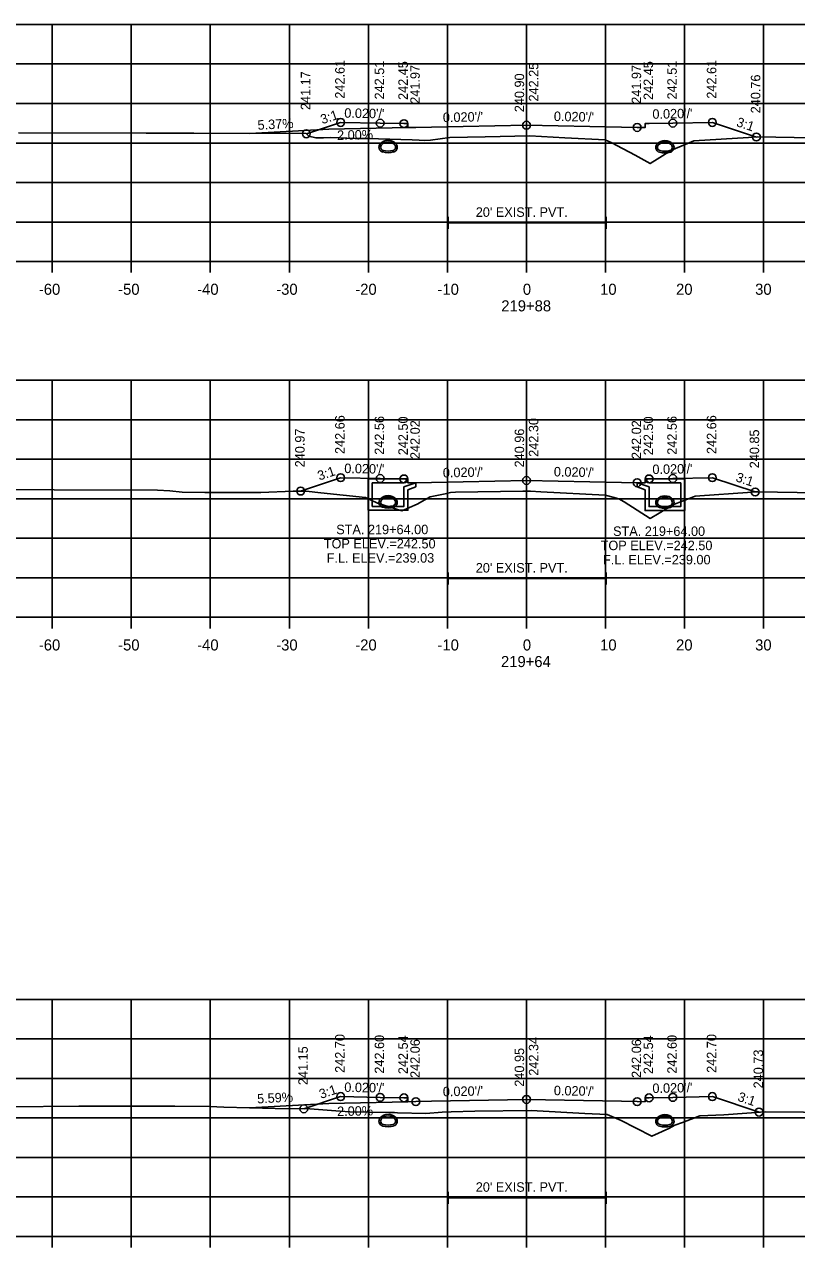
# Model space of a CAD drawing. Extents: x 1369627 to 1374022, y 380035 to 398173.
# Drawn here: x 1372822.7 to 1372920.4, y 384475.2 to 384629.9 of the extents above; entities that cross this region are included whole.
import ezdxf

# ---------------------------------------------------------------- set-up
doc = ezdxf.new("R2010")
doc.units = 0
for name, color, linetype in [('Default', 7, 'Continuous'), ('R_Axis', 7, 'Continuous'), ('R_Axis Annot', 7, 'Continuous'), ('R_Drive', 7, 'Continuous'), ('R_Exist Surface', 7, 'Continuous'), ('R_Fin Surface', 7, 'Continuous'), ('R_Grid', 7, 'Continuous'), ('R_No Plot', 7, 'Continuous'), ('R_Water', 7, 'Continuous'), ('R_Water Annot', 7, 'Continuous'), ('R_Xsect Elev', 7, 'Continuous'), ('R_Xsect Slope', 7, 'Continuous')]:
    doc.layers.add(name, color=color, linetype=linetype)

msp = doc.modelspace()

# ---------------------------------------------------------------- linework, layer by layer
at = {"layer": 'Default'}
for p, q in [((1372876.29, 384604.09), (1372876.29, 384605.59)), ((1372876.29, 384604.84), (1372896.29, 384604.84)), ((1372896.29, 384604.09), (1372896.29, 384605.59)), ((1372876.29, 384559.09), (1372876.29, 384560.59)), ((1372876.29, 384559.84), (1372896.29, 384559.84)), ((1372896.29, 384559.09), (1372896.29, 384560.59)), ((1372876.29, 384480.75), (1372876.29, 384482.25)), ((1372896.29, 384480.75), (1372896.29, 384482.25)), ((1372876.29, 384481.5), (1372896.29, 384481.5))]:
    msp.add_line(p, q, dxfattribs=at)
at = {"layer": 'R_Axis'}
for p, q in [((1372736.21, 384599.94), (1373036.21, 384599.94)), ((1372826.21, 384598.54), (1372826.21, 384599.94)), ((1372836.21, 384598.54), (1372836.21, 384599.94)), ((1372846.21, 384598.54), (1372846.21, 384599.94)), ((1372856.21, 384598.54), (1372856.21, 384599.94)), ((1372866.21, 384598.54), (1372866.21, 384599.94)), ((1372876.21, 384598.54), (1372876.21, 384599.94)), ((1372886.21, 384598.54), (1372886.21, 384599.94)), ((1372896.21, 384598.54), (1372896.21, 384599.94)), ((1372906.21, 384598.54), (1372906.21, 384599.94)), ((1372916.21, 384598.54), (1372916.21, 384599.94)), ((1372736.21, 384554.94), (1373036.21, 384554.94)), ((1372826.21, 384553.54), (1372826.21, 384554.94)), ((1372836.21, 384553.54), (1372836.21, 384554.94)), ((1372846.21, 384553.54), (1372846.21, 384554.94)), ((1372856.21, 384553.54), (1372856.21, 384554.94)), ((1372866.21, 384553.54), (1372866.21, 384554.94)), ((1372876.21, 384553.54), (1372876.21, 384554.94)), ((1372886.21, 384553.54), (1372886.21, 384554.94)), ((1372896.21, 384553.54), (1372896.21, 384554.94)), ((1372906.21, 384553.54), (1372906.21, 384554.94)), ((1372916.21, 384553.54), (1372916.21, 384554.94)), ((1372736.21, 384476.6), (1373036.21, 384476.6)), ((1372826.21, 384475.2), (1372826.21, 384476.6)), ((1372836.21, 384475.2), (1372836.21, 384476.6)), ((1372846.21, 384475.2), (1372846.21, 384476.6)), ((1372856.21, 384475.2), (1372856.21, 384476.6)), ((1372866.21, 384475.2), (1372866.21, 384476.6)), ((1372876.21, 384475.2), (1372876.21, 384476.6)), ((1372886.21, 384475.2), (1372886.21, 384476.6)), ((1372896.21, 384475.2), (1372896.21, 384476.6)), ((1372906.21, 384475.2), (1372906.21, 384476.6)), ((1372916.21, 384475.2), (1372916.21, 384476.6))]:
    msp.add_line(p, q, dxfattribs=at)
at = {"layer": 'R_Drive'}
for points in [[(1372871.21, 384616.89), (1372861.21, 384616.69), (1372851.21, 384616.16)], [(1372871.21, 384493.64), (1372861.21, 384493.44), (1372851.21, 384492.88)]]:
    msp.add_lwpolyline(points, dxfattribs=at)
at = {"layer": 'R_Exist Surface'}
for points in [[(1372821.94, 384616.24), (1372838.11, 384616.2), (1372840.14, 384616.19), (1372844.14, 384616.18), (1372858.33, 384616.14), (1372858.67, 384615.82), (1372859.58, 384615.58), (1372860.54, 384615.6), (1372861.43, 384615.62), (1372864.53, 384615.52), (1372866.43, 384615.5), (1372867.48, 384615.47), (1372871.73, 384615.34), (1372872.63, 384615.3), (1372873.27, 384615.28), (1372874.08, 384615.29), (1372876.49, 384615.64), (1372880.98, 384615.73), (1372886.61, 384615.85), (1372891.04, 384615.61), (1372896.18, 384615.33), (1372897, 384614.98), (1372897.65, 384614.62), (1372899.96, 384613.41), (1372901.86, 384612.34), (1372902.75, 384612.88), (1372904.56, 384614.05), (1372906.27, 384614.77), (1372907.37, 384615.21), (1372914.3, 384615.63), (1372915.43, 384615.71), (1372920.07, 384615.64), (1372936.65, 384615.48)], [(1372821.49, 384571.12), (1372826.46, 384571.08), (1372839.55, 384571.02), (1372841.11, 384570.93), (1372842.65, 384570.75), (1372845.5, 384570.73), (1372852.59, 384570.72), (1372856.7, 384570.9), (1372857.72, 384570.91), (1372858.33, 384570.91), (1372860.21, 384570.68), (1372865.85, 384570.09), (1372867.38, 384569.37), (1372870.42, 384568.39), (1372872.39, 384569.27), (1372874.01, 384570.18), (1372875.91, 384570.56), (1372876.61, 384570.71), (1372877.23, 384570.75), (1372885.73, 384570.91), (1372886.7, 384570.89), (1372888.04, 384570.82), (1372896.18, 384570.39), (1372897.31, 384570.11), (1372897.9, 384569.94), (1372898.55, 384569.55), (1372901.85, 384567.44), (1372903.01, 384568.12), (1372904.72, 384569.16), (1372907.34, 384570.18), (1372907.54, 384570.26), (1372908.13, 384570.3), (1372914.15, 384570.74), (1372914.97, 384570.79), (1372915.49, 384570.79), (1372930.4, 384570.54)], [(1372820.59, 384493), (1372829.59, 384493.07), (1372841.74, 384493.08), (1372846.15, 384493.05), (1372847.93, 384492.97), (1372854.43, 384492.8), (1372858.82, 384492.74), (1372862.65, 384492.44), (1372863.88, 384492.36), (1372868.83, 384492.28), (1372869.49, 384492.28), (1372869.89, 384492.25), (1372873.47, 384492.15), (1372875.52, 384492.32), (1372876.69, 384492.39), (1372879.67, 384492.44), (1372886.78, 384492.56), (1372893.57, 384492.18), (1372896.4, 384492.03), (1372897.9, 384491.4), (1372897.99, 384491.36), (1372898.09, 384491.32), (1372902.08, 384489.29), (1372904.21, 384490.27), (1372904.98, 384490.68), (1372905.96, 384491.04), (1372908.13, 384491.85), (1372911.17, 384492.01), (1372916.42, 384492.39), (1372930.96, 384492.24)]]:
    msp.add_lwpolyline(points, dxfattribs=at)
at = {"layer": 'R_Fin Surface'}
for points in [[(1372858.36, 384616.11), (1372862.7, 384617.55), (1372867.7, 384617.45), (1372870.7, 384617.39), (1372871.2, 384617.39), (1372871.21, 384616.89), (1372872.21, 384616.91), (1372874.21, 384616.95), (1372886.21, 384617.19), (1372898.21, 384616.95), (1372900.21, 384616.91), (1372901.21, 384616.89), (1372901.22, 384617.39), (1372901.72, 384617.39), (1372904.72, 384617.45), (1372909.72, 384617.55), (1372915.29, 384615.7)], [(1372857.64, 384570.91), (1372862.7, 384572.6), (1372867.7, 384572.5), (1372870.7, 384572.44), (1372871.2, 384572.44), (1372871.21, 384571.94), (1372872.21, 384571.96), (1372874.21, 384572), (1372886.21, 384572.24), (1372898.21, 384572), (1372900.21, 384571.96), (1372901.21, 384571.94), (1372901.22, 384572.44), (1372901.72, 384572.44), (1372904.72, 384572.5), (1372909.72, 384572.6), (1372915.14, 384570.79)], [(1372858.04, 384492.75), (1372862.7, 384494.3), (1372867.7, 384494.2), (1372870.7, 384494.14), (1372871.2, 384494.14), (1372871.21, 384493.64), (1372872.21, 384493.66), (1372874.21, 384493.7), (1372886.21, 384493.94), (1372898.21, 384493.7), (1372900.21, 384493.66), (1372901.21, 384493.64), (1372901.22, 384494.14), (1372901.72, 384494.14), (1372904.72, 384494.2), (1372909.72, 384494.3), (1372915.63, 384492.34)]]:
    msp.add_lwpolyline(points, dxfattribs=at)
at = {"layer": 'R_Grid'}
for p, q in [((1372736.21, 384629.94), (1373036.21, 384629.94)), ((1372826.21, 384599.94), (1372826.21, 384629.94)), ((1372836.21, 384599.94), (1372836.21, 384629.94)), ((1372846.21, 384599.94), (1372846.21, 384629.94)), ((1372856.21, 384599.94), (1372856.21, 384629.94)), ((1372866.21, 384599.94), (1372866.21, 384629.94)), ((1372876.21, 384599.94), (1372876.21, 384629.94)), ((1372886.21, 384599.94), (1372886.21, 384629.94)), ((1372896.21, 384599.94), (1372896.21, 384629.94)), ((1372906.21, 384599.94), (1372906.21, 384629.94)), ((1372916.21, 384599.94), (1372916.21, 384629.94)), ((1372736.21, 384624.94), (1373036.21, 384624.94)), ((1372736.21, 384619.94), (1373036.21, 384619.94)), ((1372736.21, 384614.94), (1373036.21, 384614.94)), ((1372736.21, 384609.94), (1373036.21, 384609.94)), ((1372736.21, 384604.94), (1373036.21, 384604.94)), ((1372736.21, 384599.94), (1373036.21, 384599.94)), ((1372736.21, 384584.94), (1373036.21, 384584.94)), ((1372826.21, 384554.94), (1372826.21, 384584.94)), ((1372836.21, 384554.94), (1372836.21, 384584.94)), ((1372846.21, 384554.94), (1372846.21, 384584.94)), ((1372856.21, 384554.94), (1372856.21, 384584.94)), ((1372866.21, 384554.94), (1372866.21, 384584.94)), ((1372876.21, 384554.94), (1372876.21, 384584.94)), ((1372886.21, 384554.94), (1372886.21, 384584.94)), ((1372896.21, 384554.94), (1372896.21, 384584.94)), ((1372906.21, 384554.94), (1372906.21, 384584.94)), ((1372916.21, 384554.94), (1372916.21, 384584.94)), ((1372736.21, 384579.94), (1373036.21, 384579.94)), ((1372736.21, 384574.94), (1373036.21, 384574.94)), ((1372736.21, 384569.94), (1373036.21, 384569.94)), ((1372736.21, 384564.94), (1373036.21, 384564.94)), ((1372736.21, 384559.94), (1373036.21, 384559.94)), ((1372736.21, 384554.94), (1373036.21, 384554.94)), ((1372736.21, 384506.6), (1373036.21, 384506.6)), ((1372826.21, 384476.6), (1372826.21, 384506.6)), ((1372836.21, 384476.6), (1372836.21, 384506.6)), ((1372846.21, 384476.6), (1372846.21, 384506.6)), ((1372856.21, 384476.6), (1372856.21, 384506.6)), ((1372866.21, 384476.6), (1372866.21, 384506.6)), ((1372876.21, 384476.6), (1372876.21, 384506.6)), ((1372886.21, 384476.6), (1372886.21, 384506.6)), ((1372896.21, 384476.6), (1372896.21, 384506.6)), ((1372906.21, 384476.6), (1372906.21, 384506.6)), ((1372916.21, 384476.6), (1372916.21, 384506.6)), ((1372736.21, 384501.6), (1373036.21, 384501.6)), ((1372736.21, 384496.6), (1373036.21, 384496.6)), ((1372736.21, 384491.6), (1373036.21, 384491.6)), ((1372736.21, 384486.6), (1373036.21, 384486.6)), ((1372736.21, 384481.6), (1373036.21, 384481.6)), ((1372736.21, 384476.6), (1373036.21, 384476.6))]:
    msp.add_line(p, q, dxfattribs=at)
at = {"layer": 'R_No Plot'}
for centre in [(1372862.7, 384617.55), (1372867.7, 384617.45), (1372870.7, 384617.39), (1372886.21, 384617.19), (1372900.21, 384616.91), (1372904.72, 384617.45), (1372909.72, 384617.55), (1372858.36, 384616.11), (1372915.29, 384615.7), (1372862.7, 384572.6), (1372867.7, 384572.5), (1372870.7, 384572.44), (1372886.21, 384572.24), (1372900.21, 384571.96), (1372901.72, 384572.44), (1372904.72, 384572.5), (1372909.72, 384572.6), (1372857.64, 384570.91), (1372915.14, 384570.79), (1372862.7, 384494.3), (1372867.7, 384494.2), (1372870.7, 384494.14), (1372901.72, 384494.14), (1372904.72, 384494.2), (1372909.72, 384494.3), (1372858.04, 384492.75), (1372872.21, 384493.66), (1372886.21, 384493.94), (1372900.21, 384493.66), (1372915.63, 384492.34)]:
    msp.add_circle(centre, 0.5, dxfattribs=at)
at = {"layer": 'R_Water'}
for p, q in [((1372866.2, 384572.44), (1372870.95, 384572.44)), ((1372866.2, 384570.94), (1372866.2, 384572.44)), ((1372866.7, 384570.94), (1372866.7, 384571.94)), ((1372866.7, 384571.94), (1372870.7, 384571.94)), ((1372871.03, 384572.27), (1372870.7, 384571.94)), ((1372872.2, 384571.96), (1372870.7, 384571.44)), ((1372871.03, 384572.27), (1372870.95, 384572.44)), ((1372900.22, 384571.96), (1372901.72, 384571.44)), ((1372901.39, 384572.27), (1372901.47, 384572.44)), ((1372901.39, 384572.27), (1372901.72, 384571.94)), ((1372906.22, 384572.44), (1372901.47, 384572.44)), ((1372905.72, 384571.94), (1372901.72, 384571.94)), ((1372905.72, 384570.94), (1372905.72, 384571.94)), ((1372906.22, 384570.94), (1372906.22, 384572.44)), ((1372870.7, 384570.94), (1372870.7, 384571.44)), ((1372872.2, 384571.43), (1372871.2, 384571.08)), ((1372871.2, 384570.94), (1372871.2, 384571.08)), ((1372900.22, 384571.43), (1372901.22, 384571.08)), ((1372901.22, 384570.94), (1372901.22, 384571.08)), ((1372901.72, 384570.94), (1372901.72, 384571.44))]:
    msp.add_line(p, q, dxfattribs=at)
for points in [[(1372872.2, 384571.43), (1372872.2, 384571.96)], [(1372900.22, 384571.43), (1372900.22, 384571.96)], [(1372871.2, 384570.94), (1372871.2, 384568.47), (1372868.7, 384568.47), (1372866.2, 384568.47), (1372866.2, 384570.94)], [(1372870.7, 384570.94), (1372870.7, 384568.97), (1372868.7, 384568.97), (1372866.7, 384568.97), (1372866.7, 384570.94)], [(1372906.22, 384570.94), (1372906.22, 384568.44), (1372903.72, 384568.44), (1372901.22, 384568.44), (1372901.22, 384570.94)], [(1372905.72, 384570.94), (1372905.72, 384568.94), (1372903.72, 384568.94), (1372901.72, 384568.94), (1372901.72, 384570.94)]]:
    msp.add_lwpolyline(points, dxfattribs=at)
for centre, radius, start, end in [((1372868.7, 384613.94), 1.35, 43.6485, 136.3515), ((1372903.72, 384613.91), 1.35, 43.6485, 136.3515), ((1372868.19, 384614.42), 0.646, 136.3515, 253.9529), ((1372868.19, 384614.42), 0.438, 136.3515, 253.9529), ((1372868.7, 384613.94), 1.15, 43.6485, 136.3515), ((1372868.7, 384616.21), 2.5, 253.9529, 286.0471), ((1372868.7, 384616.21), 2.29, 253.9529, 286.0471), ((1372869.21, 384614.42), 0.438, 286.0471, 43.6485), ((1372869.21, 384614.42), 0.646, 286.0471, 43.6485), ((1372903.21, 384614.4), 0.646, 136.3515, 253.9529), ((1372903.21, 384614.4), 0.438, 136.3515, 253.9529), ((1372903.72, 384613.91), 1.15, 43.6485, 136.3515), ((1372903.72, 384616.18), 2.5, 253.9529, 286.0471), ((1372903.72, 384616.18), 2.29, 253.9529, 286.0471), ((1372904.23, 384614.4), 0.438, 286.0471, 43.6485), ((1372904.23, 384614.4), 0.646, 286.0471, 43.6485), ((1372868.19, 384569.48), 0.646, 136.3515, 253.9529), ((1372868.19, 384569.48), 0.646, 136.3515, 253.9529), ((1372868.7, 384568.99), 1.35, 43.6485, 136.3515), ((1372868.7, 384568.99), 1.35, 43.6485, 136.3515), ((1372868.19, 384569.48), 0.438, 136.3515, 253.9529), ((1372868.19, 384569.48), 0.438, 136.3515, 253.9529), ((1372868.7, 384568.99), 1.15, 43.6485, 136.3515), ((1372868.7, 384568.99), 1.15, 43.6485, 136.3515), ((1372868.7, 384571.26), 2.5, 253.9529, 286.0471), ((1372868.7, 384571.26), 2.5, 253.9529, 286.0471), ((1372868.7, 384571.26), 2.29, 253.9529, 286.0471), ((1372868.7, 384571.26), 2.29, 253.9529, 286.0471), ((1372869.21, 384569.48), 0.438, 286.0471, 43.6485), ((1372869.21, 384569.48), 0.438, 286.0471, 43.6485), ((1372869.21, 384569.48), 0.646, 286.0471, 43.6485), ((1372869.21, 384569.48), 0.646, 286.0471, 43.6485), ((1372903.21, 384569.45), 0.646, 136.3515, 253.9529), ((1372903.21, 384569.45), 0.646, 136.3515, 253.9529), ((1372903.72, 384568.96), 1.35, 43.6485, 136.3515), ((1372903.72, 384568.96), 1.35, 43.6485, 136.3515), ((1372903.21, 384569.45), 0.438, 136.3515, 253.9529), ((1372903.21, 384569.45), 0.438, 136.3515, 253.9529), ((1372903.72, 384568.96), 1.15, 43.6485, 136.3515), ((1372903.72, 384568.96), 1.15, 43.6485, 136.3515), ((1372903.72, 384571.23), 2.5, 253.9529, 286.0471), ((1372903.72, 384571.23), 2.5, 253.9529, 286.0471), ((1372903.72, 384571.23), 2.29, 253.9529, 286.0471), ((1372903.72, 384571.23), 2.29, 253.9529, 286.0471), ((1372904.23, 384569.45), 0.438, 286.0471, 43.6485), ((1372904.23, 384569.45), 0.438, 286.0471, 43.6485), ((1372904.23, 384569.45), 0.646, 286.0471, 43.6485), ((1372904.23, 384569.45), 0.646, 286.0471, 43.6485), ((1372868.19, 384491.2), 0.646, 136.3515, 253.9529), ((1372868.7, 384490.71), 1.35, 43.6485, 136.3515), ((1372868.19, 384491.2), 0.438, 136.3515, 253.9529), ((1372868.7, 384490.71), 1.15, 43.6485, 136.3515), ((1372869.21, 384491.2), 0.438, 286.0471, 43.6485), ((1372869.21, 384491.2), 0.646, 286.0471, 43.6485), ((1372903.21, 384491.17), 0.646, 136.3515, 253.9529), ((1372903.72, 384490.68), 1.35, 43.6485, 136.3515), ((1372903.21, 384491.17), 0.438, 136.3515, 253.9529), ((1372903.72, 384490.68), 1.15, 43.6485, 136.3515), ((1372904.23, 384491.17), 0.438, 286.0471, 43.6485), ((1372904.23, 384491.17), 0.646, 286.0471, 43.6485), ((1372868.7, 384492.98), 2.5, 253.9529, 286.0471), ((1372868.7, 384492.98), 2.29, 253.9529, 286.0471), ((1372903.72, 384492.96), 2.5, 253.9529, 286.0471), ((1372903.72, 384492.96), 2.29, 253.9529, 286.0471)]:
    msp.add_arc(centre, radius, start, end, dxfattribs=at)
at = {"layer": 'R_Xsect Elev'}
for p, q in [((1372886.21, 384615.84), (1372886.21, 384625.84)), ((1372886.21, 384570.9), (1372886.21, 384580.9)), ((1372886.21, 384492.55), (1372886.21, 384502.55))]:
    msp.add_line(p, q, dxfattribs=at)

# ---------------------------------------------------------------- texts
at = {"layer": 'R_Axis Annot'}
for s, height, p in [("20' EXIST. PVT.", 1.2, (1372879.79, 384605.6)), ('-60', 1.4, (1372824.52, 384595.74)), ('-50', 1.4, (1372834.55, 384595.74)), ('-40', 1.4, (1372844.55, 384595.74)), ('-30', 1.4, (1372854.55, 384595.74)), ('-20', 1.4, (1372864.55, 384595.74)), ('-10', 1.4, (1372874.95, 384595.74)), ('0', 1.4, (1372885.75, 384595.74)), ('10', 1.4, (1372895.52, 384595.74)), ('20', 1.4, (1372905.13, 384595.74)), ('30', 1.4, (1372915.13, 384595.74)), ('219+88', 1.4, (1372883.02, 384593.64)), ("20' EXIST. PVT.", 1.2, (1372879.79, 384560.6)), ('-60', 1.4, (1372824.52, 384550.74)), ('-50', 1.4, (1372834.55, 384550.74)), ('-40', 1.4, (1372844.55, 384550.74)), ('-30', 1.4, (1372854.55, 384550.74)), ('-20', 1.4, (1372864.55, 384550.74)), ('-10', 1.4, (1372874.95, 384550.74)), ('0', 1.4, (1372885.75, 384550.74)), ('10', 1.4, (1372895.52, 384550.74)), ('20', 1.4, (1372905.13, 384550.74)), ('30', 1.4, (1372915.13, 384550.74)), ('219+64', 1.4, (1372882.98, 384548.64)), ("20' EXIST. PVT.", 1.2, (1372879.79, 384482.26))]:
    msp.add_text(s, height=height, dxfattribs=at).set_placement(p)
at = {"layer": 'R_Water Annot'}
for s, p in [('STA. 219+64.00', (1372862.14, 384565.45)), ('STA. 219+64.00', (1372897.16, 384565.23)), ('TOP ELEV.=242.50', (1372860.57, 384563.65)), ('TOP ELEV.=242.50', (1372895.59, 384563.43)), ('F.L. ELEV.=239.03', (1372860.93, 384561.85)), ('F.L. ELEV.=239.00', (1372895.89, 384561.63))]:
    msp.add_text(s, height=1.2, dxfattribs=at).set_placement(p)
at = {"layer": 'R_Xsect Elev'}
for s, rotation, p in [('242.61', 90, (1372863.2, 384620.55)), ('242.51', 90, (1372868.2, 384620.45)), ('242.45', 90, (1372871.2, 384620.39)), ('241.97', 90, (1372872.71, 384619.91)), ('242.25', 90, (1372887.71, 384620.19)), ('241.97', 90, (1372900.71, 384619.91)), ('242.45', 90, (1372902.22, 384620.39)), ('242.51', 90, (1372905.22, 384620.45)), ('242.61', 90, (1372910.22, 384620.55)), ('241.17', 90, (1372858.86, 384619.11)), ('240.90', 90, (1372885.91, 384618.84)), ('240.76', 90, (1372915.79, 384618.7)), ('5.37%', 3.0762, (1372852.22, 384616.61)), ('2.00%', 1.1458, (1372862.26, 384615.33)), ('242.66', 90, (1372863.2, 384575.6)), ('242.56', 90, (1372868.2, 384575.5)), ('242.50', 90, (1372871.2, 384575.44)), ('242.02', 90, (1372872.71, 384574.96)), ('242.30', 90, (1372887.71, 384575.24)), ('242.02', 90, (1372900.71, 384574.96)), ('242.50', 90, (1372902.22, 384575.44)), ('242.56', 90, (1372905.22, 384575.5)), ('242.66', 90, (1372910.22, 384575.6)), ('240.97', 90, (1372858.14, 384573.91)), ('240.96', 90, (1372885.91, 384573.9)), ('240.85', 90, (1372915.64, 384573.79)), ('242.70', 90, (1372863.2, 384497.3)), ('242.60', 90, (1372868.2, 384497.2)), ('242.54', 90, (1372871.2, 384497.14)), ('242.06', 90, (1372872.71, 384496.66)), ('242.34', 90, (1372887.71, 384496.94)), ('242.06', 90, (1372900.71, 384496.66)), ('242.54', 90, (1372902.22, 384497.14)), ('242.60', 90, (1372905.22, 384497.2)), ('242.70', 90, (1372910.22, 384497.3)), ('241.15', 90, (1372858.54, 384495.75)), ('240.95', 90, (1372885.91, 384495.55)), ('240.73', 90, (1372916.13, 384495.34)), ('5.59%', 3.2002, (1372852.16, 384493.42)), ('2.00%', 1.1458, (1372862.26, 384491.83))]:
    msp.add_text(s, height=1.2, rotation=rotation, dxfattribs=at).set_placement(p)
at = {"layer": 'R_Xsect Slope'}
for s, rotation, p in [('3:1', 18.4332, (1372860.38, 384617.31)), ("0.020'/'", 358.8542, (1372863.15, 384618.15)), ("0.020'/'", 1.1458, (1372875.64, 384617.58)), ("0.020'/'", 358.8542, (1372889.66, 384617.73)), ("0.020'/'", 1.1458, (1372902.15, 384618)), ('3:1', 341.5668, (1372912.67, 384617.1)), ('3:1', 18.4332, (1372860.01, 384572.23)), ("0.020'/'", 358.8542, (1372863.15, 384573.19)), ("0.020'/'", 1.1458, (1372875.64, 384572.63)), ("0.020'/'", 358.8542, (1372889.66, 384572.77)), ("0.020'/'", 1.1458, (1372902.15, 384573.05)), ('3:1', 341.5668, (1372912.59, 384572.17)), ("0.020'/'", 358.8542, (1372863.15, 384494.9)), ("0.020'/'", 1.1458, (1372902.15, 384494.75)), ('3:1', 18.4332, (1372860.21, 384494)), ("0.020'/'", 1.1458, (1372875.64, 384494.33)), ("0.020'/'", 358.8542, (1372889.66, 384494.48)), ('3:1', 341.5668, (1372912.83, 384493.79))]:
    msp.add_text(s, height=1.2, rotation=rotation, dxfattribs=at).set_placement(p)

doc.saveas('drawing.dxf')
